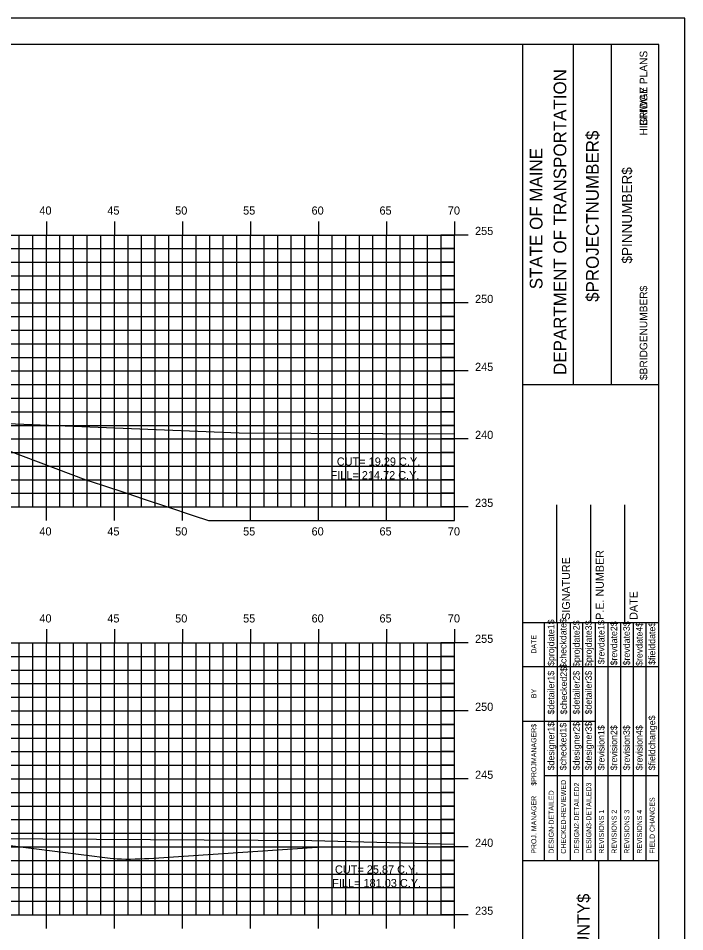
# Model space of a CAD drawing. Extents: x 1170543 to 1177585, y 609599 to 610623.
# Drawn here: x 1172068.7 to 1172117.6, y 609641.6 to 609708.8 of the extents above; entities that cross this region are included whole.
import ezdxf

# ---------------------------------------------------------------- set-up
doc = ezdxf.new("R2010")
doc.units = 0
for name, color, linetype in [('BORDER', 7, 'Continuous'), ('BRIDGE_TITLE', 7, 'Continuous'), ('D_Roadway_Centerline_Text', 7, 'Continuous'), ('D_Roadway_Edge_Pavement', 7, 'Continuous'), ('H_V ANNOTATION', 7, 'Continuous'), ('HIGHWAY_TITLE', 7, 'Continuous'), ('MAJOR', 7, 'Continuous'), ('MINOR', 7, 'Continuous'), ('PLOT BOUNDARY', 7, 'Continuous'), ('S_Roadway_Centerline', 7, 'Continuous')]:
    doc.layers.add(name, color=color, linetype=linetype)

msp = doc.modelspace()

# ---------------------------------------------------------------- linework, layer by layer
at = {"layer": 'BORDER'}
for p, q in [((1172115.722, 609706.872), (1171955.722, 609706.872)), ((1172105.722, 609601.875), (1172105.722, 609706.875)), ((1172109.45, 609681.869), (1172109.45, 609706.869)), ((1172112.245, 609681.869), (1172112.245, 609706.869)), ((1172115.722, 609601.875), (1172115.722, 609706.875)), ((1172105.723, 609681.866), (1172115.722, 609681.866)), ((1172108.222, 609664.375), (1172108.222, 609673.023)), ((1172110.722, 609664.375), (1172110.722, 609673.023)), ((1172113.222, 609664.375), (1172113.222, 609673.023)), ((1172105.722, 609664.375), (1172115.722, 609664.375)), ((1172105.722, 609646.875), (1172115.722, 609646.875)), ((1172111.313, 609611.875), (1172111.313, 609646.875))]:
    msp.add_line(p, q, dxfattribs=at)
for points in [[(1172107.336, 609661.125), (1172107.336, 609664.375)], [(1172108.269, 609646.878), (1172108.269, 609664.375)], [(1172109.201, 609664.375), (1172109.201, 609646.878)], [(1172110.132, 609646.878), (1172110.132, 609664.375)], [(1172111.064, 609646.878), (1172111.064, 609664.375)], [(1172111.996, 609646.878), (1172111.996, 609664.375)], [(1172112.927, 609646.878), (1172112.927, 609664.375)], [(1172113.859, 609646.878), (1172113.859, 609664.375)], [(1172114.791, 609646.878), (1172114.791, 609664.375)], [(1172107.337, 609646.878), (1172107.337, 609663.669)], [(1172105.722, 609661.125), (1172115.722, 609661.125)], [(1172105.722, 609657.125), (1172107.337, 609657.125)], [(1172107.336, 609657.125), (1172111.063, 609657.125)], [(1172107.336, 609653.125), (1172115.722, 609653.125)]]:
    msp.add_lwpolyline(points, dxfattribs=at)
at = {"layer": 'D_Roadway_Edge_Pavement'}
for points in [[(1172061.981, 609679.245), (1172073.63, 609674.872), (1172074.835, 609674.471), (1172076.631, 609673.872), (1172077.835, 609673.471), (1172079.632, 609672.872), (1172081.514, 609672.245), (1172082.634, 609671.872), (1172100.721, 609671.872)], [(1172063.765, 609648.504), (1172075.411, 609647.034), (1172075.656, 609647.011), (1172075.935, 609646.993), (1172076.241, 609646.981), (1172076.569, 609646.974), (1172076.909, 609646.974), (1172077.254, 609646.978), (1172077.597, 609646.989), (1172077.929, 609647.004), (1172078.245, 609647.023), (1172090.986, 609647.872)]]:
    msp.add_lwpolyline(points, dxfattribs=at)
at = {"layer": 'MAJOR'}
for p, q in [((1172070.721, 609693.874), (1172070.721, 609692.872)), ((1172075.721, 609693.874), (1172075.721, 609692.872)), ((1172080.721, 609693.874), (1172080.721, 609692.872)), ((1172085.721, 609693.874), (1172085.721, 609692.872)), ((1172090.721, 609693.874), (1172090.721, 609692.872)), ((1172095.721, 609693.874), (1172095.721, 609692.872)), ((1172100.721, 609693.874), (1172100.721, 609692.872)), ((1171960.721, 609692.872), (1172100.721, 609692.872)), ((1171960.721, 609692.872), (1172100.721, 609692.872)), ((1172070.721, 609672.872), (1172070.721, 609692.872)), ((1172075.721, 609672.872), (1172075.721, 609692.872)), ((1172080.721, 609672.872), (1172080.721, 609692.872)), ((1172085.721, 609672.872), (1172085.721, 609692.872)), ((1172090.721, 609672.872), (1172090.721, 609692.872)), ((1172095.721, 609672.872), (1172095.721, 609692.872)), ((1172101.723, 609692.872), (1172099.719, 609692.872)), ((1172100.721, 609672.872), (1172100.721, 609692.872)), ((1172100.721, 609672.872), (1172100.721, 609692.872)), ((1171960.721, 609687.872), (1172100.721, 609687.872)), ((1172101.723, 609687.872), (1172099.719, 609687.872)), ((1171960.721, 609682.872), (1172100.721, 609682.872)), ((1172101.723, 609682.872), (1172099.719, 609682.872)), ((1171960.721, 609677.872), (1172100.721, 609677.872)), ((1172101.723, 609677.872), (1172099.719, 609677.872)), ((1171960.721, 609672.872), (1172100.721, 609672.872)), ((1171960.721, 609672.872), (1172100.721, 609672.872)), ((1172070.721, 609671.87), (1172070.721, 609672.872)), ((1172075.721, 609671.87), (1172075.721, 609672.872)), ((1172080.721, 609671.87), (1172080.721, 609672.872)), ((1172085.721, 609671.87), (1172085.721, 609672.872)), ((1172090.721, 609671.87), (1172090.721, 609672.872)), ((1172095.721, 609671.87), (1172095.721, 609672.872)), ((1172101.723, 609672.872), (1172099.719, 609672.872)), ((1172100.721, 609671.87), (1172100.721, 609672.872)), ((1172070.721, 609663.874), (1172070.721, 609662.872)), ((1172075.721, 609663.874), (1172075.721, 609662.872)), ((1172080.721, 609663.874), (1172080.721, 609662.872)), ((1172085.721, 609663.874), (1172085.721, 609662.872)), ((1172090.721, 609663.874), (1172090.721, 609662.872)), ((1172095.721, 609663.874), (1172095.721, 609662.872)), ((1172100.721, 609663.874), (1172100.721, 609662.872)), ((1171960.721, 609662.872), (1172100.721, 609662.872)), ((1171960.721, 609662.872), (1172100.721, 609662.872)), ((1172070.721, 609642.872), (1172070.721, 609662.872)), ((1172075.721, 609642.872), (1172075.721, 609662.872)), ((1172080.721, 609642.872), (1172080.721, 609662.872)), ((1172085.721, 609642.872), (1172085.721, 609662.872)), ((1172090.721, 609642.872), (1172090.721, 609662.872)), ((1172095.721, 609642.872), (1172095.721, 609662.872)), ((1172101.723, 609662.872), (1172099.719, 609662.872)), ((1172100.721, 609642.872), (1172100.721, 609662.872)), ((1172100.721, 609642.872), (1172100.721, 609662.872)), ((1171960.721, 609657.872), (1172100.721, 609657.872)), ((1172101.723, 609657.872), (1172099.719, 609657.872)), ((1171960.721, 609652.872), (1172100.721, 609652.872)), ((1172101.723, 609652.872), (1172099.719, 609652.872)), ((1171960.721, 609647.872), (1172100.721, 609647.872)), ((1172101.723, 609647.872), (1172099.719, 609647.872)), ((1171960.721, 609642.872), (1172100.721, 609642.872)), ((1171960.721, 609642.872), (1172100.721, 609642.872)), ((1172070.721, 609641.87), (1172070.721, 609642.872)), ((1172075.721, 609641.87), (1172075.721, 609642.872)), ((1172080.721, 609641.87), (1172080.721, 609642.872)), ((1172085.721, 609641.87), (1172085.721, 609642.872)), ((1172090.721, 609641.87), (1172090.721, 609642.872)), ((1172095.721, 609641.87), (1172095.721, 609642.872)), ((1172101.723, 609642.872), (1172099.719, 609642.872)), ((1172100.721, 609641.87), (1172100.721, 609642.872))]:
    msp.add_line(p, q, dxfattribs=at)
at = {"layer": 'MINOR'}
for p, q in [((1172068.721, 609672.872), (1172068.721, 609692.872)), ((1172069.721, 609672.872), (1172069.721, 609692.872)), ((1172071.721, 609672.872), (1172071.721, 609692.872)), ((1172072.721, 609672.872), (1172072.721, 609692.872)), ((1172073.721, 609672.872), (1172073.721, 609692.872)), ((1172074.721, 609672.872), (1172074.721, 609692.872)), ((1172076.721, 609672.872), (1172076.721, 609692.872)), ((1172077.721, 609672.872), (1172077.721, 609692.872)), ((1172078.721, 609672.872), (1172078.721, 609692.872)), ((1172079.721, 609672.872), (1172079.721, 609692.872)), ((1172081.721, 609672.872), (1172081.721, 609692.872)), ((1172082.721, 609672.872), (1172082.721, 609692.872)), ((1172083.721, 609672.872), (1172083.721, 609692.872)), ((1172084.721, 609672.872), (1172084.721, 609692.872)), ((1172086.721, 609672.872), (1172086.721, 609692.872)), ((1172087.721, 609672.872), (1172087.721, 609692.872)), ((1172088.721, 609672.872), (1172088.721, 609692.872)), ((1172089.721, 609672.872), (1172089.721, 609692.872)), ((1172091.721, 609672.872), (1172091.721, 609692.872)), ((1172092.721, 609672.872), (1172092.721, 609692.872)), ((1172093.721, 609672.872), (1172093.721, 609692.872)), ((1172094.721, 609672.872), (1172094.721, 609692.872)), ((1172096.721, 609672.872), (1172096.721, 609692.872)), ((1172097.721, 609672.872), (1172097.721, 609692.872)), ((1172098.721, 609672.872), (1172098.721, 609692.872)), ((1172099.721, 609672.872), (1172099.721, 609692.872)), ((1171960.721, 609691.872), (1172100.721, 609691.872)), ((1172100.721, 609691.872), (1172099.719, 609691.872)), ((1171960.721, 609690.872), (1172100.721, 609690.872)), ((1172100.721, 609690.872), (1172099.719, 609690.872)), ((1171960.721, 609689.872), (1172100.721, 609689.872)), ((1172100.721, 609689.872), (1172099.719, 609689.872)), ((1171960.721, 609688.872), (1172100.721, 609688.872)), ((1172100.721, 609688.872), (1172099.719, 609688.872)), ((1171960.721, 609686.872), (1172100.721, 609686.872)), ((1172100.721, 609686.872), (1172099.719, 609686.872)), ((1171960.721, 609685.872), (1172100.721, 609685.872)), ((1172100.721, 609685.872), (1172099.719, 609685.872)), ((1171960.721, 609684.872), (1172100.721, 609684.872)), ((1172100.721, 609684.872), (1172099.719, 609684.872)), ((1171960.721, 609683.872), (1172100.721, 609683.872)), ((1172100.721, 609683.872), (1172099.719, 609683.872)), ((1171960.721, 609681.872), (1172100.721, 609681.872)), ((1172100.721, 609681.872), (1172099.719, 609681.872)), ((1171960.721, 609680.872), (1172100.721, 609680.872)), ((1172100.721, 609680.872), (1172099.719, 609680.872)), ((1171960.721, 609679.872), (1172100.721, 609679.872)), ((1172100.721, 609679.872), (1172099.719, 609679.872)), ((1171960.721, 609678.872), (1172100.721, 609678.872)), ((1172100.721, 609678.872), (1172099.719, 609678.872)), ((1171960.721, 609676.872), (1172100.721, 609676.872)), ((1172100.721, 609676.872), (1172099.719, 609676.872)), ((1171960.721, 609675.872), (1172100.721, 609675.872)), ((1172100.721, 609675.872), (1172099.719, 609675.872)), ((1171960.721, 609674.872), (1172100.721, 609674.872)), ((1172100.721, 609674.872), (1172099.719, 609674.872)), ((1171960.721, 609673.872), (1172100.721, 609673.872)), ((1172100.721, 609673.872), (1172099.719, 609673.872)), ((1172068.721, 609642.872), (1172068.721, 609662.872)), ((1172069.721, 609642.872), (1172069.721, 609662.872)), ((1172071.721, 609642.872), (1172071.721, 609662.872)), ((1172072.721, 609642.872), (1172072.721, 609662.872)), ((1172073.721, 609642.872), (1172073.721, 609662.872)), ((1172074.721, 609642.872), (1172074.721, 609662.872)), ((1172076.721, 609642.872), (1172076.721, 609662.872)), ((1172077.721, 609642.872), (1172077.721, 609662.872)), ((1172078.721, 609642.872), (1172078.721, 609662.872)), ((1172079.721, 609642.872), (1172079.721, 609662.872)), ((1172081.721, 609642.872), (1172081.721, 609662.872)), ((1172082.721, 609642.872), (1172082.721, 609662.872)), ((1172083.721, 609642.872), (1172083.721, 609662.872)), ((1172084.721, 609642.872), (1172084.721, 609662.872)), ((1172086.721, 609642.872), (1172086.721, 609662.872)), ((1172087.721, 609642.872), (1172087.721, 609662.872)), ((1172088.721, 609642.872), (1172088.721, 609662.872)), ((1172089.721, 609642.872), (1172089.721, 609662.872)), ((1172091.721, 609642.872), (1172091.721, 609662.872)), ((1172092.721, 609642.872), (1172092.721, 609662.872)), ((1172093.721, 609642.872), (1172093.721, 609662.872)), ((1172094.721, 609642.872), (1172094.721, 609662.872)), ((1172096.721, 609642.872), (1172096.721, 609662.872)), ((1172097.721, 609642.872), (1172097.721, 609662.872)), ((1172098.721, 609642.872), (1172098.721, 609662.872)), ((1172099.721, 609642.872), (1172099.721, 609662.872)), ((1171960.721, 609661.872), (1172100.721, 609661.872)), ((1172100.721, 609661.872), (1172099.719, 609661.872)), ((1171960.721, 609660.872), (1172100.721, 609660.872)), ((1172100.721, 609660.872), (1172099.719, 609660.872)), ((1171960.721, 609659.872), (1172100.721, 609659.872)), ((1172100.721, 609659.872), (1172099.719, 609659.872)), ((1171960.721, 609658.872), (1172100.721, 609658.872)), ((1172100.721, 609658.872), (1172099.719, 609658.872)), ((1171960.721, 609656.872), (1172100.721, 609656.872)), ((1172100.721, 609656.872), (1172099.719, 609656.872)), ((1171960.721, 609655.872), (1172100.721, 609655.872)), ((1172100.721, 609655.872), (1172099.719, 609655.872)), ((1171960.721, 609654.872), (1172100.721, 609654.872)), ((1172100.721, 609654.872), (1172099.719, 609654.872)), ((1171960.721, 609653.872), (1172100.721, 609653.872)), ((1172100.721, 609653.872), (1172099.719, 609653.872)), ((1171960.721, 609651.872), (1172100.721, 609651.872)), ((1172100.721, 609651.872), (1172099.719, 609651.872)), ((1171960.721, 609650.872), (1172100.721, 609650.872)), ((1172100.721, 609650.872), (1172099.719, 609650.872)), ((1171960.721, 609649.872), (1172100.721, 609649.872)), ((1172100.721, 609649.872), (1172099.719, 609649.872)), ((1171960.721, 609648.872), (1172100.721, 609648.872)), ((1172100.721, 609648.872), (1172099.719, 609648.872)), ((1171960.721, 609646.872), (1172100.721, 609646.872)), ((1172100.721, 609646.872), (1172099.719, 609646.872)), ((1171960.721, 609645.872), (1172100.721, 609645.872)), ((1172100.721, 609645.872), (1172099.719, 609645.872)), ((1171960.721, 609644.872), (1172100.721, 609644.872)), ((1172100.721, 609644.872), (1172099.719, 609644.872)), ((1171960.721, 609643.872), (1172100.721, 609643.872)), ((1172100.721, 609643.872), (1172099.719, 609643.872))]:
    msp.add_line(p, q, dxfattribs=at)
at = {"layer": 'PLOT BOUNDARY'}
msp.add_lwpolyline([(1171947.628, 609598.813), (1172117.628, 609598.813), (1172117.628, 609708.813), (1171947.628, 609708.813)], close=True, dxfattribs=at)
at = {"layer": 'S_Roadway_Centerline'}
for points in [[(1172005.496, 609686.722), (1172009.317, 609686.581), (1172010.524, 609686.537), (1172011.968, 609686.49), (1172012.487, 609686.473), (1172013.186, 609686.402), (1172014.317, 609686.284), (1172014.417, 609686.275), (1172014.57, 609686.258), (1172014.848, 609686.226), (1172037.489, 609680.264), (1172038.38, 609680.021), (1172048.299, 609679.772), (1172048.406, 609679.77), (1172048.927, 609679.768), (1172084.896, 609678.328), (1172100.721, 609678.238)], [(1172005.582, 609656.326), (1172009.449, 609656.229), (1172010.604, 609656.198), (1172015.016, 609656.021), (1172015.628, 609655.997), (1172015.935, 609655.984), (1172017.535, 609655.922), (1172018.926, 609655.759), (1172019.602, 609655.685), (1172019.654, 609655.679), (1172019.756, 609655.668), (1172019.934, 609655.648), (1172020.833, 609655.411), (1172045.064, 609648.791), (1172045.326, 609648.785), (1172052.912, 609648.6), (1172054.299, 609648.567), (1172054.616, 609648.562), (1172090.225, 609648.334), (1172100.721, 609648.06)]]:
    msp.add_lwpolyline(points, dxfattribs=at)

# ---------------------------------------------------------------- texts
at = {"layer": 'BORDER'}
for s, height, p in [('DEPARTMENT OF TRANSPORTATION', 0.93176, (1172108.928, 609682.578)), ('$PROJECTNUMBER$', 0.93176, (1172111.314, 609687.951)), ('STATE OF MAINE', 0.93176, (1172107.177, 609688.884)), ('$PINNUMBER$', 0.74527, (1172113.758, 609690.769)), ('SIGNATURE', 0.5906, (1172109.202, 609664.567)), ('P.E. NUMBER', 0.59055, (1172111.682, 609664.567)), ('DATE', 0.5906, (1172114.163, 609664.567)), ('$projdate1$', 0.48455, (1172108.045, 609661.176)), ('$checkdate$', 0.48455, (1172108.939, 609661.018)), ('$projdate2$', 0.48455, (1172109.908, 609661.097)), ('$projdate3$', 0.48455, (1172110.802, 609661.097)), ('$revdate1$', 0.4845, (1172111.734, 609661.294)), ('$revdate2$', 0.4845, (1172112.666, 609661.215)), ('$revdate3$', 0.4845, (1172113.597, 609661.215)), ('$revdate4$', 0.4845, (1172114.529, 609661.176)), ('$fielddate$', 0.48455, (1172115.461, 609661.254)), ('DATE', 0.3714, (1172106.726, 609662.081)), ('$checked2$', 0.4845, (1172108.976, 609657.61)), ('$detailer1$', 0.48455, (1172108.045, 609657.61)), ('$detailer2$', 0.48455, (1172109.908, 609657.61)), ('$detailer3$', 0.48455, (1172110.802, 609657.61)), ('BY', 0.3714, (1172106.726, 609658.81)), ('$designer1$', 0.48455, (1172108.045, 609653.498)), ('$designer2$', 0.48455, (1172109.908, 609653.498)), ('$designer3$', 0.48455, (1172110.802, 609653.498)), ('$fieldchange$', 0.48455, (1172115.461, 609653.498)), ('$PROJMANAGER$', 0.37275, (1172106.726, 609652.37)), ('$checked1$', 0.4845, (1172108.939, 609653.498)), ('$revision1$', 0.48455, (1172111.734, 609653.498)), ('$revision2$', 0.48455, (1172112.666, 609653.498)), ('$revision3$', 0.48455, (1172113.597, 609653.498)), ('$revision4$', 0.48455, (1172114.529, 609653.498)), ('CHECKED-REVIEWED', 0.37275, (1172108.903, 609647.363)), ('DESIGN2-DETAILED2', 0.37275, (1172109.872, 609647.363)), ('DESIGN3-DETAILED3', 0.37275, (1172110.766, 609647.363)), ('DESIGN-DETAILED', 0.37275, (1172108.008, 609647.363)), ('PROJ. MANAGER', 0.37275, (1172106.726, 609647.363)), ('FIELD CHANGES', 0.37275, (1172115.424, 609647.363)), ('REVISIONS 1', 0.37275, (1172111.698, 609647.363)), ('REVISIONS 2', 0.37275, (1172112.629, 609647.363)), ('REVISIONS 3', 0.37275, (1172113.561, 609647.363)), ('REVISIONS 4', 0.37275, (1172114.493, 609647.363))]:
    msp.add_text(s, height=height, rotation=90, dxfattribs=at).set_placement(p)
at = {"layer": 'BRIDGE_TITLE'}
for s, height, p in [('BRIDGE PLANS', 0.55901, (1172114.88, 609700.897)), ('$BRIDGENUMBER$', 0.55901, (1172114.88, 609682.203)), ('$COUNTY$', 0.9072, (1172110.642, 609637.954))]:
    msp.add_text(s, height=height, rotation=90, dxfattribs=at).set_placement(p)
at = {"layer": 'D_Roadway_Centerline_Text'}
for s, p in [('CUT= 19.29 C.Y.', (1172092.064, 609675.908)), ('FILL= 214.72 C.Y.', (1172091.604, 609674.906)), ('CUT= 25.87 C.Y.', (1172091.925, 609645.908)), ('FILL= 181.03 C.Y.', (1172091.727, 609644.906))]:
    msp.add_text(s, height=0.6, dxfattribs=at).set_placement(p)
at = {"layer": 'H_V ANNOTATION'}
for s, p in [('40', (1172070.208, 609694.372)), ('45', (1172075.2, 609694.372)), ('50', (1172080.186, 609694.372)), ('55', (1172085.178, 609694.372)), ('60', (1172090.208, 609694.372)), ('65', (1172095.2, 609694.372)), ('70', (1172100.223, 609694.372)), ('255', (1172102.221, 609692.872)), ('250', (1172102.221, 609687.872)), ('245', (1172102.221, 609682.872)), ('240', (1172102.221, 609677.872)), ('235', (1172102.221, 609672.872)), ('40', (1172070.208, 609670.772)), ('45', (1172075.2, 609670.772)), ('50', (1172080.186, 609670.772)), ('55', (1172085.178, 609670.772)), ('60', (1172090.208, 609670.772)), ('65', (1172095.2, 609670.772)), ('70', (1172100.223, 609670.772)), ('40', (1172070.208, 609664.372)), ('45', (1172075.2, 609664.372)), ('50', (1172080.186, 609664.372)), ('55', (1172085.178, 609664.372)), ('60', (1172090.208, 609664.372)), ('65', (1172095.2, 609664.372)), ('70', (1172100.223, 609664.372)), ('255', (1172102.221, 609662.872)), ('250', (1172102.221, 609657.872)), ('245', (1172102.221, 609652.872)), ('240', (1172102.221, 609647.872)), ('235', (1172102.221, 609642.872))]:
    msp.add_text(s, height=0.6, dxfattribs=at).set_placement(p)
at = {"layer": 'HIGHWAY_TITLE'}
msp.add_text('HIGHWAY PLANS', height=0.55901, rotation=90, dxfattribs=at).set_placement((1172114.88, 609700.188))

doc.saveas('drawing.dxf')
